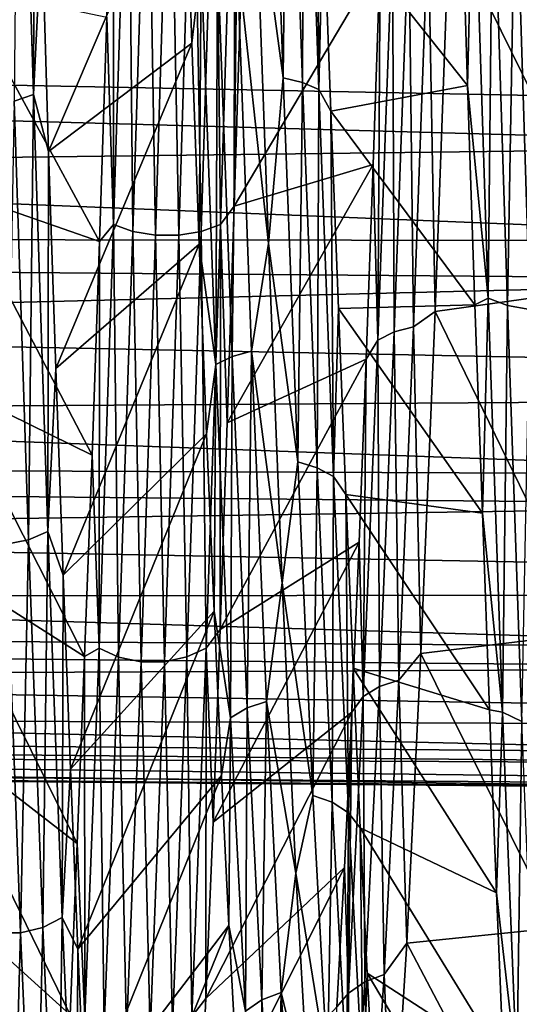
# Model space of a CAD drawing. Header units: metres. Extents: x -95 to 103, y -12 to 12.
# Tile 495 of 520: x 99.55 to 101.18, y -7.85 to -4.63. Entities that reach past the tile are written whole.
import ezdxf

# ---------------------------------------------------------------- set-up
doc = ezdxf.new("R2010")
doc.units = ezdxf.units.M
doc.layers.add('solid_P74500_01', color=7, linetype='CONTINUOUS')

msp = doc.modelspace()

# ---------------------------------------------------------------- linework, layer by layer
at = {"layer": 'solid_P74500_01'}
for points in [[(99.594681, -4.873658, 9.18336), (99.547623, -3.319265, 9.857135), (99.531555, -4.894775, 9.223069)], [(99.594681, -4.873658, 9.18336), (99.599594, -3.553808, 9.712114), (99.547623, -3.319265, 9.857135)], [(100.411392, -4.819209, 7.979394), (100.363266, -3.431423, 8.671373), (100.318794, -4.133587, 8.346781)], [(100.426498, -3.441913, 8.697979), (100.363266, -3.431423, 8.671373), (100.411392, -4.819209, 7.979394)], [(100.426498, -3.441913, 8.697979), (100.411392, -4.819209, 7.979394), (100.474617, -4.833957, 8.003883)], [(100.426498, -3.441913, 8.697979), (100.474617, -4.833957, 8.003883), (100.479881, -3.458135, 8.739226)], [(100.474617, -4.833957, 8.003883), (100.528, -4.856781, 8.041856), (100.479881, -3.458135, 8.739226)], [(100.479881, -3.458135, 8.739226), (100.528, -4.856781, 8.041856), (100.518318, -3.540757, 8.76213)], [(100.528, -4.856781, 8.041856), (100.542229, -4.248977, 8.440065), (100.518318, -3.540757, 8.76213)], [(99.594681, -4.873658, 9.18336), (99.621986, -4.319511, 9.395448), (99.599594, -3.553808, 9.712114)], [(99.904198, -3.774318, -9.687778), (99.85714, -5.298555, -8.946131), (99.857689, -3.856947, -9.594788)], [(99.920334, -5.321337, -8.984804), (99.85714, -5.298555, -8.946131), (99.904198, -3.774318, -9.687778)], [(99.9674, -3.79051, -9.729639), (99.920334, -5.321337, -8.984804), (99.904198, -3.774318, -9.687778)], [(99.993568, -5.333609, -9.005699), (99.920334, -5.321337, -8.984804), (99.9674, -3.79051, -9.729639)], [(100.040634, -3.799222, -9.752251), (99.993568, -5.333609, -9.005699), (99.9674, -3.79051, -9.729639)], [(100.190392, -3.790316, -9.729526), (100.143333, -5.321127, -8.984723), (100.117195, -3.79915, -9.752211)], [(100.206459, -5.298266, -8.945988), (100.143333, -5.321127, -8.984723), (100.190392, -3.790316, -9.729526)], [(100.253525, -3.774056, -9.687592), (100.206459, -5.298266, -8.945988), (100.190392, -3.790316, -9.729526)], [(100.253525, -3.774056, -9.687592), (100.250885, -5.238434, -8.916016), (100.206459, -5.298266, -8.945988)], [(100.253525, -3.774056, -9.687592), (100.27388, -4.502936, -9.308597), (100.250885, -5.238434, -8.916016)], [(100.070137, -5.333531, -9.005672), (99.993568, -5.333609, -9.005699), (100.040634, -3.799222, -9.752251)], [(100.117195, -3.79915, -9.752211), (100.070137, -5.333531, -9.005672), (100.040634, -3.799222, -9.752251)], [(100.143333, -5.321127, -8.984723), (100.070137, -5.333531, -9.005672), (100.117195, -3.79915, -9.752211)], [(99.85714, -5.298555, -8.946131), (99.834297, -4.620365, -9.250864), (99.857689, -3.856947, -9.594788)], [(99.621986, -4.319511, 9.395448), (99.644485, -5.059476, 9.018483), (100.089607, -4.0175, 8.55089)], [(99.644485, -5.059476, 9.018483), (100.112724, -4.705748, 8.19241), (100.089607, -4.0175, 8.55089)], [(100.143295, -4.443036, 8.273699), (100.089607, -4.0175, 8.55089), (100.112724, -4.705748, 8.19241)], [(101.033638, -4.040571, 9.587973), (100.990211, -4.096089, 9.498382), (101.013725, -4.844246, 9.137826)], [(101.080696, -5.539236, 8.801779), (101.033638, -4.040571, 9.587973), (101.013725, -4.844246, 9.137826)], [(101.09684, -4.058166, 9.629299), (101.033638, -4.040571, 9.587973), (101.080696, -5.539236, 8.801779)], [(101.143898, -5.563291, 8.839685), (101.09684, -4.058166, 9.629299), (101.080696, -5.539236, 8.801779)], [(101.170074, -4.067694, 9.651598), (101.09684, -4.058166, 9.629299), (101.143898, -5.563291, 8.839685)], [(101.217133, -5.576303, 8.860134), (101.170074, -4.067694, 9.651598), (101.143898, -5.563291, 8.839685)], [(101.246635, -4.067717, 9.651519), (101.170074, -4.067694, 9.651598), (101.217133, -5.576303, 8.860134)], [(101.013725, -4.844246, 9.137826), (100.990211, -4.096089, 9.498382), (100.542229, -4.248977, 8.440065)], [(100.259956, -4.40855, 8.209582), (100.363174, -5.360033, 7.611631), (100.318794, -4.133587, 8.346781)], [(100.411392, -4.819209, 7.979394), (100.318794, -4.133587, 8.346781), (100.363174, -5.360033, 7.611631)], [(100.953918, -4.318771, -8.253894), (101.644218, -4.216002, -8.306856), (101.532059, -5.495843, -7.521585)], [(100.528, -4.856781, 8.041856), (100.566895, -4.927176, 8.061995), (100.542229, -4.248977, 8.440065)], [(101.013725, -4.844246, 9.137826), (100.542229, -4.248977, 8.440065), (100.566895, -4.927176, 8.061995)], [(99.594681, -4.873658, 9.18336), (99.644485, -5.059476, 9.018483), (99.621986, -4.319511, 9.395448)], [(100.822281, -4.332324, -8.282227), (100.774162, -5.649593, -7.451202), (100.768875, -4.35284, -8.321444)], [(100.822281, -4.332324, -8.282227), (100.83741, -5.632373, -7.428424), (100.774162, -5.649593, -7.451202)], [(100.822281, -4.332324, -8.282227), (100.885529, -4.31913, -8.256916), (100.83741, -5.632373, -7.428424)], [(100.83741, -5.632373, -7.428424), (100.885529, -4.31913, -8.256916), (100.907562, -5.583028, -7.4571)], [(100.885529, -4.31913, -8.256916), (100.953918, -4.318771, -8.253894), (100.907562, -5.583028, -7.4571)], [(100.907562, -5.583028, -7.4571), (100.953918, -4.318771, -8.253894), (101.532059, -5.495843, -7.521585)], [(100.768875, -4.35284, -8.321444), (100.720749, -5.676346, -7.486484), (100.72831, -4.432058, -8.343744)], [(100.774162, -5.649593, -7.451202), (100.720749, -5.676346, -7.486484), (100.768875, -4.35284, -8.321444)], [(100.244827, -5.729373, 7.386835), (100.259956, -4.40855, 8.209582), (100.196701, -4.422088, 8.23471)], [(100.244827, -5.729373, 7.386835), (100.308075, -5.711846, 7.364302), (100.259956, -4.40855, 8.209582)], [(100.259956, -4.40855, 8.209582), (100.308075, -5.711846, 7.364302), (100.363174, -5.360033, 7.611631)], [(102.504364, -4.411354, 5.621443), (102.504364, -4.901572, 5.199543), (81, -4.47598, 5.327133)], [(100.196701, -4.422088, 8.23471), (100.143295, -4.443036, 8.273699), (100.191414, -5.756509, 7.421808)], [(100.244827, -5.729373, 7.386835), (100.196701, -4.422088, 8.23471), (100.191414, -5.756509, 7.421808)], [(100.250885, -5.238434, -8.916016), (100.72831, -4.432058, -8.343744), (100.70517, -5.102177, -7.952175)], [(100.250885, -5.238434, -8.916016), (100.27388, -4.502936, -9.308597), (100.72831, -4.432058, -8.343744)], [(100.720749, -5.676346, -7.486484), (100.70517, -5.102177, -7.952175), (100.72831, -4.432058, -8.343744)], [(102.504364, -5.042274, -5.063215), (81, -4.443614, -5.353961), (81, -5.30519, -4.501647)], [(102.504364, -4.563806, -5.498394), (81, -4.443614, -5.353961), (102.504364, -5.042274, -5.063215)], [(100.143295, -4.443036, 8.273699), (100.112724, -4.705748, 8.19241), (100.136444, -5.362626, 7.778801)], [(100.191414, -5.756509, 7.421808), (100.143295, -4.443036, 8.273699), (100.136444, -5.362626, 7.778801)], [(102.504364, -5.351635, 4.735047), (81, -5.326975, 4.475948), (81, -4.47598, 5.327133)], [(102.504364, -4.901572, 5.199543), (102.504364, -5.351635, 4.735047), (81, -4.47598, 5.327133)], [(99.810532, -5.354333, -8.846887), (99.33432, -5.188204, -7.896468), (99.358719, -4.51968, -8.296671)], [(99.834297, -4.620365, -9.250864), (99.810532, -5.354333, -8.846887), (99.358719, -4.51968, -8.296671)], [(99.85714, -5.298555, -8.946131), (99.810532, -5.354333, -8.846887), (99.834297, -4.620365, -9.250864)], [(99.644485, -5.059476, 9.018483), (99.66774, -5.769588, 8.581871), (100.112724, -4.705748, 8.19241)], [(99.66774, -5.769588, 8.581871), (100.136444, -5.362626, 7.778801), (100.112724, -4.705748, 8.19241)], [(100.459511, -6.074752, 7.065473), (100.411392, -4.819209, 7.979394), (100.363174, -5.360033, 7.611631)], [(100.474617, -4.833957, 8.003883), (100.411392, -4.819209, 7.979394), (100.459511, -6.074752, 7.065473)], [(100.474617, -4.833957, 8.003883), (100.459511, -6.074752, 7.065473), (100.522743, -6.093354, 7.087164)], [(100.474617, -4.833957, 8.003883), (100.522743, -6.093354, 7.087164), (100.528, -4.856781, 8.041856)], [(100.522743, -6.093354, 7.087164), (100.576126, -6.122153, 7.120806), (100.528, -4.856781, 8.041856)], [(100.528, -4.856781, 8.041856), (100.576126, -6.122153, 7.120806), (100.566895, -4.927176, 8.061995)], [(101.037827, -5.56065, 8.71911), (101.013725, -4.844246, 9.137826), (100.566895, -4.927176, 8.061995)], [(101.080696, -5.539236, 8.801779), (101.013725, -4.844246, 9.137826), (101.037827, -5.56065, 8.71911)], [(99.594681, -4.873658, 9.18336), (99.531555, -4.894775, 9.223069), (99.578613, -6.329086, 8.30617)], [(99.641747, -6.301792, 8.270417), (99.594681, -4.873658, 9.18336), (99.578613, -6.329086, 8.30617)], [(99.641747, -6.301792, 8.270417), (99.644485, -5.059476, 9.018483), (99.594681, -4.873658, 9.18336)], [(99.578613, -6.329086, 8.30617), (99.531555, -4.894775, 9.223069), (99.505417, -6.343832, 8.325544)], [(100.576126, -6.122153, 7.120806), (100.591736, -5.572556, 7.629921), (100.566895, -4.927176, 8.061995)], [(101.037827, -5.56065, 8.71911), (100.566895, -4.927176, 8.061995), (100.591736, -5.572556, 7.629921)], [(102.504364, -5.042274, -5.063215), (81, -5.30519, -4.501647), (102.504364, -5.479433, -4.586555)], [(99.641747, -6.301792, 8.270417), (99.66774, -5.769588, 8.581871), (99.644485, -5.059476, 9.018483)], [(100.228027, -5.946698, -8.461482), (100.70517, -5.102177, -7.952175), (100.682549, -5.73877, -7.506011)], [(100.228027, -5.946698, -8.461482), (100.250885, -5.238434, -8.916016), (100.70517, -5.102177, -7.952175)], [(100.720749, -5.676346, -7.486484), (100.682549, -5.73877, -7.506011), (100.70517, -5.102177, -7.952175)], [(99.786545, -6.052578, -8.386186), (99.309456, -5.818059, -7.444837), (99.33432, -5.188204, -7.896468)], [(99.810532, -5.354333, -8.846887), (99.786545, -6.052578, -8.386186), (99.33432, -5.188204, -7.896468)], [(100.206459, -5.298266, -8.945988), (100.250885, -5.238434, -8.916016), (100.228027, -5.946698, -8.461482)], [(102.504364, -5.479433, -4.586555), (81, -5.30519, -4.501647), (81, -6.012705, -3.501166)], [(99.85714, -5.298555, -8.946131), (99.810074, -6.683625, -7.97154), (99.810532, -5.354333, -8.846887)], [(99.873276, -6.712398, -8.00602), (99.810074, -6.683625, -7.97154), (99.85714, -5.298555, -8.946131)], [(99.920334, -5.321337, -8.984804), (99.873276, -6.712398, -8.00602), (99.85714, -5.298555, -8.946131)], [(100.206459, -5.298266, -8.945988), (100.159401, -6.683316, -7.971447), (100.143333, -5.321127, -8.984723)], [(100.206459, -5.298266, -8.945988), (100.20546, -6.621962, -7.944878), (100.159401, -6.683316, -7.971447)], [(100.206459, -5.298266, -8.945988), (100.228027, -5.946698, -8.461482), (100.20546, -6.621962, -7.944878)], [(102.504364, -6.116902, 3.693803), (81, -6.024192, 3.481453), (81, -5.326975, 4.475948)], [(102.504364, -5.757854, 4.23176), (102.504364, -6.116902, 3.693803), (81, -5.326975, 4.475948)], [(102.504364, -5.351635, 4.735047), (102.504364, -5.757854, 4.23176), (81, -5.326975, 4.475948)], [(99.94651, -6.727907, -8.024654), (99.873276, -6.712398, -8.00602), (99.920334, -5.321337, -8.984804)], [(99.993568, -5.333609, -9.005699), (99.94651, -6.727907, -8.024654), (99.920334, -5.321337, -8.984804)], [(100.023079, -6.727826, -8.02464), (99.94651, -6.727907, -8.024654), (99.993568, -5.333609, -9.005699)], [(100.070137, -5.333531, -9.005672), (100.023079, -6.727826, -8.02464), (99.993568, -5.333609, -9.005699)], [(100.096275, -6.712177, -8.005974), (100.023079, -6.727826, -8.02464), (100.070137, -5.333531, -9.005672)], [(100.143333, -5.321127, -8.984723), (100.096275, -6.712177, -8.005974), (100.070137, -5.333531, -9.005672)], [(100.159401, -6.683316, -7.971447), (100.096275, -6.712177, -8.005974), (100.143333, -5.321127, -8.984723)], [(99.66774, -5.769588, 8.581871), (99.692017, -6.444438, 8.087408), (100.136444, -5.362626, 7.778801)], [(99.692017, -6.444438, 8.087408), (100.161034, -5.98267, 7.312692), (100.136444, -5.362626, 7.778801)], [(99.810074, -6.683625, -7.97154), (99.786545, -6.052578, -8.386186), (99.810532, -5.354333, -8.846887)], [(100.191414, -5.756509, 7.421808), (100.136444, -5.362626, 7.778801), (100.161034, -5.98267, 7.312692)], [(100.308075, -5.711846, 7.364302), (100.407898, -6.470318, 6.691005), (100.363174, -5.360033, 7.611631)], [(100.459511, -6.074752, 7.065473), (100.363174, -5.360033, 7.611631), (100.407898, -6.470318, 6.691005)], [(102.504364, -5.479433, -4.586555), (81, -6.012705, -3.501166), (102.504364, -5.871701, -4.07232)], [(100.907562, -5.583028, -7.4571), (101.532059, -5.495843, -7.521585), (101.418839, -6.633366, -6.540412)], [(101.062149, -6.24209, 8.244731), (101.037827, -5.56065, 8.71911), (100.591736, -5.572556, 7.629921)], [(101.080696, -5.539236, 8.801779), (101.037827, -5.56065, 8.71911), (101.062149, -6.24209, 8.244731)], [(101.127754, -6.892964, 7.782281), (101.080696, -5.539236, 8.801779), (101.062149, -6.24209, 8.244731)], [(101.143898, -5.563291, 8.839685), (101.080696, -5.539236, 8.801779), (101.127754, -6.892964, 7.782281)], [(101.190956, -6.922847, 7.815763), (101.143898, -5.563291, 8.839685), (101.127754, -6.892964, 7.782281)], [(101.217133, -5.576303, 8.860134), (101.143898, -5.563291, 8.839685), (101.190956, -6.922847, 7.815763)], [(100.576126, -6.122153, 7.120806), (100.615913, -6.181287, 7.145093), (100.591736, -5.572556, 7.629921)], [(101.062149, -6.24209, 8.244731), (100.591736, -5.572556, 7.629921), (100.615913, -6.181287, 7.145093)], [(100.83741, -5.632373, -7.428424), (100.907562, -5.583028, -7.4571), (100.861198, -6.701255, -6.470836)], [(100.861198, -6.701255, -6.470836), (100.907562, -5.583028, -7.4571), (101.418839, -6.633366, -6.540412)], [(100.774162, -5.649593, -7.451202), (100.83741, -5.632373, -7.428424), (100.789291, -6.787927, -6.394524)], [(100.789291, -6.787927, -6.394524), (100.83741, -5.632373, -7.428424), (100.861198, -6.701255, -6.470836)], [(100.774162, -5.649593, -7.451202), (100.726036, -6.808691, -6.41414), (100.720749, -5.676346, -7.486484)], [(100.774162, -5.649593, -7.451202), (100.789291, -6.787927, -6.394524), (100.726036, -6.808691, -6.41414)], [(100.720749, -5.676346, -7.486484), (100.67263, -6.840932, -6.444512), (100.682549, -5.73877, -7.506011)], [(100.726036, -6.808691, -6.41414), (100.67263, -6.840932, -6.444512), (100.720749, -5.676346, -7.486484)], [(100.244827, -5.729373, 7.386835), (100.191414, -5.756509, 7.421808), (100.23954, -6.911439, 6.367486)], [(100.292946, -6.878861, 6.337482), (100.244827, -5.729373, 7.386835), (100.23954, -6.911439, 6.367486)], [(100.292946, -6.878861, 6.337482), (100.308075, -5.711846, 7.364302), (100.244827, -5.729373, 7.386835)], [(100.292946, -6.878861, 6.337482), (100.356194, -6.857829, 6.318158), (100.308075, -5.711846, 7.364302)], [(100.308075, -5.711846, 7.364302), (100.356194, -6.857829, 6.318158), (100.407898, -6.470318, 6.691005)], [(100.191414, -5.756509, 7.421808), (100.161034, -5.98267, 7.312692), (100.185806, -6.562689, 6.797623)], [(100.23954, -6.911439, 6.367486), (100.191414, -5.756509, 7.421808), (100.185806, -6.562689, 6.797623)], [(100.20546, -6.621962, -7.944878), (100.682549, -5.73877, -7.506011), (100.659546, -6.336746, -7.009687)], [(100.20546, -6.621962, -7.944878), (100.228027, -5.946698, -8.461482), (100.682549, -5.73877, -7.506011)], [(100.67263, -6.840932, -6.444512), (100.659546, -6.336746, -7.009687), (100.682549, -5.73877, -7.506011)], [(99.641747, -6.301792, 8.270417), (99.692017, -6.444438, 8.087408), (99.66774, -5.769588, 8.581871)], [(99.7621, -6.710556, -7.870455), (99.285034, -6.407632, -6.944903), (99.309456, -5.818059, -7.444837)], [(99.786545, -6.052578, -8.386186), (99.7621, -6.710556, -7.870455), (99.309456, -5.818059, -7.444837)], [(102.504364, -5.871701, -4.07232), (81, -6.012705, -3.501166), (102.504364, -6.215867, -3.524722)], [(99.692017, -6.444438, 8.087408), (99.716492, -7.078542, 7.539538), (100.161034, -5.98267, 7.312692)], [(99.716492, -7.078542, 7.539538), (100.185806, -6.562689, 6.797623), (100.161034, -5.98267, 7.312692)], [(102.504364, -6.215867, -3.524722), (81, -6.012705, -3.501166), (81, -6.532415, -2.393853)], [(102.504364, -6.682129, 2.531761), (81, -6.536744, 2.382539), (81, -6.024192, 3.481453)], [(102.504364, -6.425837, 3.125585), (102.504364, -6.682129, 2.531761), (81, -6.024192, 3.481453)], [(102.504364, -6.116902, 3.693803), (102.504364, -6.425837, 3.125585), (81, -6.024192, 3.481453)], [(99.810074, -6.683625, -7.97154), (99.7621, -6.710556, -7.870455), (99.786545, -6.052578, -8.386186)], [(100.507629, -7.165494, 5.959482), (100.459511, -6.074752, 7.065473), (100.407898, -6.470318, 6.691005)], [(100.522743, -6.093354, 7.087164), (100.459511, -6.074752, 7.065473), (100.507629, -7.165494, 5.959482)], [(100.522743, -6.093354, 7.087164), (100.507629, -7.165494, 5.959482), (100.570862, -7.187446, 5.977786)], [(100.522743, -6.093354, 7.087164), (100.570862, -7.187446, 5.977786), (100.576126, -6.122153, 7.120806)], [(100.570862, -7.187446, 5.977786), (100.624245, -7.221439, 6.006183), (100.576126, -6.122153, 7.120806)], [(100.576126, -6.122153, 7.120806), (100.624245, -7.221439, 6.006183), (100.615913, -6.181287, 7.145093)], [(100.624245, -7.221439, 6.006183), (100.639374, -6.748456, 6.611501), (100.615913, -6.181287, 7.145093)], [(101.085793, -6.8846, 7.715992), (100.615913, -6.181287, 7.145093), (100.639374, -6.748456, 6.611501)], [(101.085793, -6.8846, 7.715992), (101.062149, -6.24209, 8.244731), (100.615913, -6.181287, 7.145093)], [(102.504364, -6.215867, -3.524722), (81, -6.532415, -2.393853), (102.504364, -6.509109, -2.948249)], [(101.127754, -6.892964, 7.782281), (101.062149, -6.24209, 8.244731), (101.085793, -6.8846, 7.715992)], [(99.641747, -6.301792, 8.270417), (99.578613, -6.329086, 8.30617), (99.625671, -7.596901, 7.172777)], [(99.688805, -7.564149, 7.141912), (99.641747, -6.301792, 8.270417), (99.625671, -7.596901, 7.172777)], [(99.688805, -7.564149, 7.141912), (99.692017, -6.444438, 8.087408), (99.641747, -6.301792, 8.270417)], [(99.578613, -6.329086, 8.30617), (99.505417, -6.343832, 8.325544), (99.552475, -7.614605, 7.189508)], [(99.625671, -7.596901, 7.172777), (99.578613, -6.329086, 8.30617), (99.552475, -7.614605, 7.189508)], [(100.182579, -7.252054, -7.374582), (100.659546, -6.336746, -7.009687), (100.63562, -6.892328, -6.465729)], [(100.182579, -7.252054, -7.374582), (100.20546, -6.621962, -7.944878), (100.659546, -6.336746, -7.009687)], [(100.67263, -6.840932, -6.444512), (100.63562, -6.892328, -6.465729), (100.659546, -6.336746, -7.009687)], [(99.552475, -7.614605, 7.189508), (99.505417, -6.343832, 8.325544), (99.475906, -7.614615, 7.18959)], [(99.738045, -7.32219, -7.305136), (99.26162, -6.953875, -6.39924), (99.285034, -6.407632, -6.944903)], [(99.7621, -6.710556, -7.870455), (99.738045, -7.32219, -7.305136), (99.285034, -6.407632, -6.944903)], [(99.688805, -7.564149, 7.141912), (99.716492, -7.078542, 7.539538), (99.692017, -6.444438, 8.087408)], [(100.356194, -6.857829, 6.318158), (100.45211, -7.41867, 5.626712), (100.407898, -6.470318, 6.691005)], [(100.507629, -7.165494, 5.959482), (100.407898, -6.470318, 6.691005), (100.45211, -7.41867, 5.626712)], [(102.504364, -6.509109, -2.948249), (81, -6.532415, -2.393853), (102.504364, -6.749025, -2.347622)], [(102.504364, -6.749025, -2.347622), (81, -6.532415, -2.393853), (81, -6.850533, -1.218189)], [(102.504364, -7.028833, 1.286923), (81, -6.851007, 1.214226), (81, -6.536744, 2.382539)], [(102.504364, -6.883678, 1.917195), (102.504364, -7.028833, 1.286923), (81, -6.536744, 2.382539)], [(102.504364, -6.682129, 2.531761), (102.504364, -6.883678, 1.917195), (81, -6.536744, 2.382539)], [(99.716492, -7.078542, 7.539538), (99.740379, -7.667348, 6.942352), (100.185806, -6.562689, 6.797623)], [(99.740379, -7.667348, 6.942352), (100.209946, -7.099963, 6.236498), (100.185806, -6.562689, 6.797623)], [(100.23954, -6.911439, 6.367486), (100.185806, -6.562689, 6.797623), (100.209946, -7.099963, 6.236498)], [(100.159401, -6.683316, -7.971447), (100.20546, -6.621962, -7.944878), (100.182579, -7.252054, -7.374582)], [(100.861198, -6.701255, -6.470836), (101.418839, -6.633366, -6.540412), (101.304977, -7.597656, -5.390191)], [(99.810074, -6.683625, -7.97154), (99.763016, -7.888095, -6.783866), (99.7621, -6.710556, -7.870455)], [(99.826218, -7.922081, -6.813229), (99.763016, -7.888095, -6.783866), (99.810074, -6.683625, -7.97154)], [(99.873276, -6.712398, -8.00602), (99.826218, -7.922081, -6.813229), (99.810074, -6.683625, -7.97154)], [(100.159401, -6.683316, -7.971447), (100.112343, -7.887776, -6.783823), (100.096275, -6.712177, -8.005974)], [(100.159401, -6.683316, -7.971447), (100.158714, -7.828728, -6.759295), (100.112343, -7.887776, -6.783823)], [(100.159401, -6.683316, -7.971447), (100.182579, -7.252054, -7.374582), (100.158714, -7.828728, -6.759295)], [(99.763016, -7.888095, -6.783866), (99.738045, -7.32219, -7.305136), (99.7621, -6.710556, -7.870455)], [(99.899452, -7.940409, -6.829105), (99.826218, -7.922081, -6.813229), (99.873276, -6.712398, -8.00602)], [(99.94651, -6.727907, -8.024654), (99.899452, -7.940409, -6.829105), (99.873276, -6.712398, -8.00602)], [(99.976013, -7.940327, -6.829104), (99.899452, -7.940409, -6.829105), (99.94651, -6.727907, -8.024654)], [(100.023079, -6.727826, -8.02464), (99.976013, -7.940327, -6.829104), (99.94651, -6.727907, -8.024654)], [(100.04921, -7.921857, -6.81322), (99.976013, -7.940327, -6.829104), (100.023079, -6.727826, -8.02464)], [(100.096275, -6.712177, -8.005974), (100.04921, -7.921857, -6.81322), (100.023079, -6.727826, -8.02464)], [(100.112343, -7.887776, -6.783823), (100.04921, -7.921857, -6.81322), (100.096275, -6.712177, -8.005974)], [(100.789291, -6.787927, -6.394524), (100.861198, -6.701255, -6.470836), (100.81485, -7.647957, -5.31858)], [(100.81485, -7.647957, -5.31858), (100.861198, -6.701255, -6.470836), (101.304977, -7.597656, -5.390191)], [(102.504364, -6.749025, -2.347622), (81, -6.850533, -1.218189), (102.504364, -6.93365, -1.727762)], [(100.624245, -7.221439, 6.006183), (100.66259, -7.271134, 6.032789), (100.639374, -6.748456, 6.611501)], [(101.108582, -7.48313, 7.13662), (100.639374, -6.748456, 6.611501), (100.66259, -7.271134, 6.032789)], [(101.108582, -7.48313, 7.13662), (101.085793, -6.8846, 7.715992), (100.639374, -6.748456, 6.611501)], [(100.726036, -6.808691, -6.41414), (100.789291, -6.787927, -6.394524), (100.741165, -7.75059, -5.178603)], [(100.741165, -7.75059, -5.178603), (100.789291, -6.787927, -6.394524), (100.81485, -7.647957, -5.31858)], [(100.726036, -6.808691, -6.41414), (100.677917, -7.774309, -5.194499), (100.67263, -6.840932, -6.444512)], [(100.726036, -6.808691, -6.41414), (100.741165, -7.75059, -5.178603), (100.677917, -7.774309, -5.194499)], [(102.504364, -7.061472, -1.093747), (81, -6.850533, -1.218189), (81, -6.958009)], [(102.504364, -6.93365, -1.727762), (81, -6.850533, -1.218189), (102.504364, -7.061472, -1.093747)], [(102.504364, -7.145675), (81, -6.958009), (81, -6.851007, 1.214226)], [(102.504364, -7.116405, 0.646108), (102.504364, -7.145675), (81, -6.851007, 1.214226)], [(102.504364, -7.028833, 1.286923), (102.504364, -7.116405, 0.646108), (81, -6.851007, 1.214226)], [(100.67263, -6.840932, -6.444512), (100.624512, -7.811121, -5.219097), (100.63562, -6.892328, -6.465729)], [(100.677917, -7.774309, -5.194499), (100.624512, -7.811121, -5.219097), (100.67263, -6.840932, -6.444512)], [(100.292946, -6.878861, 6.337482), (100.23954, -6.911439, 6.367486), (100.287659, -7.870397, 5.134117)], [(100.341072, -7.833301, 5.109926), (100.292946, -6.878861, 6.337482), (100.287659, -7.870397, 5.134117)], [(100.341072, -7.833301, 5.109926), (100.356194, -6.857829, 6.318158), (100.292946, -6.878861, 6.337482)], [(100.341072, -7.833301, 5.109926), (100.40432, -7.809359, 5.094355), (100.356194, -6.857829, 6.318158)], [(100.356194, -6.857829, 6.318158), (100.40432, -7.809359, 5.094355), (100.45211, -7.41867, 5.626712)], [(101.127754, -6.892964, 7.782281), (101.085793, -6.8846, 7.715992), (101.108582, -7.48313, 7.13662)], [(100.158714, -7.828728, -6.759295), (100.63562, -6.892328, -6.465729), (100.611237, -7.400412, -5.87669)], [(100.158714, -7.828728, -6.759295), (100.182579, -7.252054, -7.374582), (100.63562, -6.892328, -6.465729)], [(100.23954, -6.911439, 6.367486), (100.209946, -7.099963, 6.236498), (100.233604, -7.589796, 5.631103)], [(100.287659, -7.870397, 5.134117), (100.23954, -6.911439, 6.367486), (100.233604, -7.589796, 5.631103)], [(100.624512, -7.811121, -5.219097), (100.611237, -7.400412, -5.87669), (100.63562, -6.892328, -6.465729)], [(101.174812, -8.067778, 6.560652), (101.127754, -6.892964, 7.782281), (101.108582, -7.48313, 7.13662)], [(101.190956, -6.922847, 7.815763), (101.127754, -6.892964, 7.782281), (101.174812, -8.067778, 6.560652)], [(101.238014, -8.102715, 6.58884), (101.190956, -6.922847, 7.815763), (101.174812, -8.067778, 6.560652)], [(102.504364, -7.142116, -0.225498), (81, -6.958009), (102.504364, -7.145675)], [(102.504364, -7.131443, -0.450772), (81, -6.958009), (102.504364, -7.142116, -0.225498)], [(102.504364, -7.061472, -1.093747), (81, -6.958009), (102.504364, -7.131443, -0.450772)], [(99.715248, -7.881959, -6.697031), (99.238716, -7.452239, -5.810647), (99.26162, -6.953875, -6.39924)], [(99.738045, -7.32219, -7.305136), (99.715248, -7.881959, -6.697031), (99.26162, -6.953875, -6.39924)], [(99.688805, -7.564149, 7.141912), (99.740379, -7.667348, 6.942352), (99.716492, -7.078542, 7.539538)], [(99.740379, -7.667348, 6.942352), (99.763916, -8.206151, 6.297441), (100.209946, -7.099963, 6.236498)], [(99.763916, -8.206151, 6.297441), (100.233604, -7.589796, 5.631103), (100.209946, -7.099963, 6.236498)], [(100.555756, -8.058877, 4.691297), (100.507629, -7.165494, 5.959482), (100.45211, -7.41867, 5.626712)], [(100.570862, -7.187446, 5.977786), (100.507629, -7.165494, 5.959482), (100.555756, -8.058877, 4.691297)], [(100.570862, -7.187446, 5.977786), (100.555756, -8.058877, 4.691297), (100.618988, -8.083573, 4.705714)], [(100.570862, -7.187446, 5.977786), (100.618988, -8.083573, 4.705714), (100.624245, -7.221439, 6.006183)], [(100.618988, -8.083573, 4.705714), (100.672363, -8.121825, 4.728095), (100.624245, -7.221439, 6.006183)], [(100.624245, -7.221439, 6.006183), (100.672363, -8.121825, 4.728095), (100.66259, -7.271134, 6.032789)], [(100.672363, -8.121825, 4.728095), (100.685867, -7.746374, 5.411483), (100.66259, -7.271134, 6.032789)], [(101.131073, -8.034463, 6.510617), (100.66259, -7.271134, 6.032789), (100.685867, -7.746374, 5.411483)], [(101.131073, -8.034463, 6.510617), (101.108582, -7.48313, 7.13662), (100.66259, -7.271134, 6.032789)], [(99.763016, -7.888095, -6.783866), (99.715248, -7.881959, -6.697031), (99.738045, -7.32219, -7.305136)], [(100.134155, -8.351474, -6.100956), (100.611237, -7.400412, -5.87669), (100.586952, -7.8562, -5.249252)], [(100.134155, -8.351474, -6.100956), (100.158714, -7.828728, -6.759295), (100.611237, -7.400412, -5.87669)], [(100.624512, -7.811121, -5.219097), (100.586952, -7.8562, -5.249252), (100.611237, -7.400412, -5.87669)], [(100.40432, -7.809359, 5.094355), (100.495888, -8.186472, 4.444812), (100.45211, -7.41867, 5.626712)], [(100.555756, -8.058877, 4.691297), (100.45211, -7.41867, 5.626712), (100.495888, -8.186472, 4.444812)], [(99.693329, -8.388759, -6.049393), (99.215775, -7.899969, -5.183126), (99.238716, -7.452239, -5.810647)], [(99.715248, -7.881959, -6.697031), (99.693329, -8.388759, -6.049393), (99.238716, -7.452239, -5.810647)], [(101.174812, -8.067778, 6.560652), (101.108582, -7.48313, 7.13662), (101.131073, -8.034463, 6.510617)], [(99.688805, -7.564149, 7.141912), (99.625671, -7.596901, 7.172777), (99.672729, -8.659002, 5.846967)], [(99.735863, -8.621679, 5.821819), (99.688805, -7.564149, 7.141912), (99.672729, -8.659002, 5.846967)], [(99.735863, -8.621679, 5.821819), (99.740379, -7.667348, 6.942352), (99.688805, -7.564149, 7.141912)], [(99.625671, -7.596901, 7.172777), (99.552475, -7.614605, 7.189508), (99.599533, -8.679184, 5.860607)], [(99.672729, -8.659002, 5.846967), (99.625671, -7.596901, 7.172777), (99.599533, -8.679184, 5.860607)], [(99.763916, -8.206151, 6.297441), (99.787132, -8.688874, 5.610408), (100.233604, -7.589796, 5.631103)], [(99.787132, -8.688874, 5.610408), (100.257011, -8.026645, 4.986597), (100.233604, -7.589796, 5.631103)], [(100.287659, -7.870397, 5.134117), (100.233604, -7.589796, 5.631103), (100.257011, -8.026645, 4.986597)], [(99.552475, -7.614605, 7.189508), (99.475906, -7.614615, 7.18959), (99.522972, -8.679208, 5.860686)], [(99.599533, -8.679184, 5.860607), (99.552475, -7.614605, 7.189508), (99.522972, -8.679208, 5.860686)], [(100.81485, -7.647957, -5.31858), (101.304977, -7.597656, -5.390191), (101.191147, -8.362712, -4.104095)], [(100.741165, -7.75059, -5.178603), (100.81485, -7.647957, -5.31858), (100.768532, -8.399321, -4.028641)], [(100.768532, -8.399321, -4.028641), (100.81485, -7.647957, -5.31858), (101.191147, -8.362712, -4.104095)], [(99.735863, -8.621679, 5.821819), (99.763916, -8.206151, 6.297441), (99.740379, -7.667348, 6.942352)], [(100.672363, -8.121825, 4.728095), (100.709015, -8.169142, 4.750776), (100.685867, -7.746374, 5.411483)], [(100.677917, -7.774309, -5.194499), (100.741165, -7.75059, -5.178603), (100.693047, -8.499931, -3.818331)], [(101.153732, -8.535627, 5.840868), (100.685867, -7.746374, 5.411483), (100.709015, -8.169142, 4.750776)], [(101.153732, -8.535627, 5.840868), (101.131073, -8.034463, 6.510617), (100.685867, -7.746374, 5.411483)], [(100.693047, -8.499931, -3.818331), (100.741165, -7.75059, -5.178603), (100.768532, -8.399321, -4.028641)], [(100.677917, -7.774309, -5.194499), (100.629799, -8.52595, -3.830063), (100.624512, -7.811121, -5.219097)], [(100.677917, -7.774309, -5.194499), (100.693047, -8.499931, -3.818331), (100.629799, -8.52595, -3.830063)], [(100.389191, -8.568107, 3.737523), (100.40432, -7.809359, 5.094355), (100.341072, -7.833301, 5.109926)], [(100.389191, -8.568107, 3.737523), (100.452438, -8.541926, 3.726146), (100.40432, -7.809359, 5.094355)], [(100.40432, -7.809359, 5.094355), (100.452438, -8.541926, 3.726146), (100.495888, -8.186472, 4.444812)], [(100.624512, -7.811121, -5.219097), (100.576385, -8.566322, -3.848201), (100.586952, -7.8562, -5.249252)], [(100.629799, -8.52595, -3.830063), (100.576385, -8.566322, -3.848201), (100.624512, -7.811121, -5.219097)], [(100.112343, -7.887776, -6.783823), (100.158714, -7.828728, -6.759295), (100.134155, -8.351474, -6.100956)], [(100.341072, -7.833301, 5.109926), (100.287659, -7.870397, 5.134117), (100.335777, -8.608681, 3.755216)], [(100.389191, -8.568107, 3.737523), (100.341072, -7.833301, 5.109926), (100.335777, -8.608681, 3.755216)]]:
    msp.add_3dface(points, dxfattribs=at)

doc.saveas('drawing.dxf')
